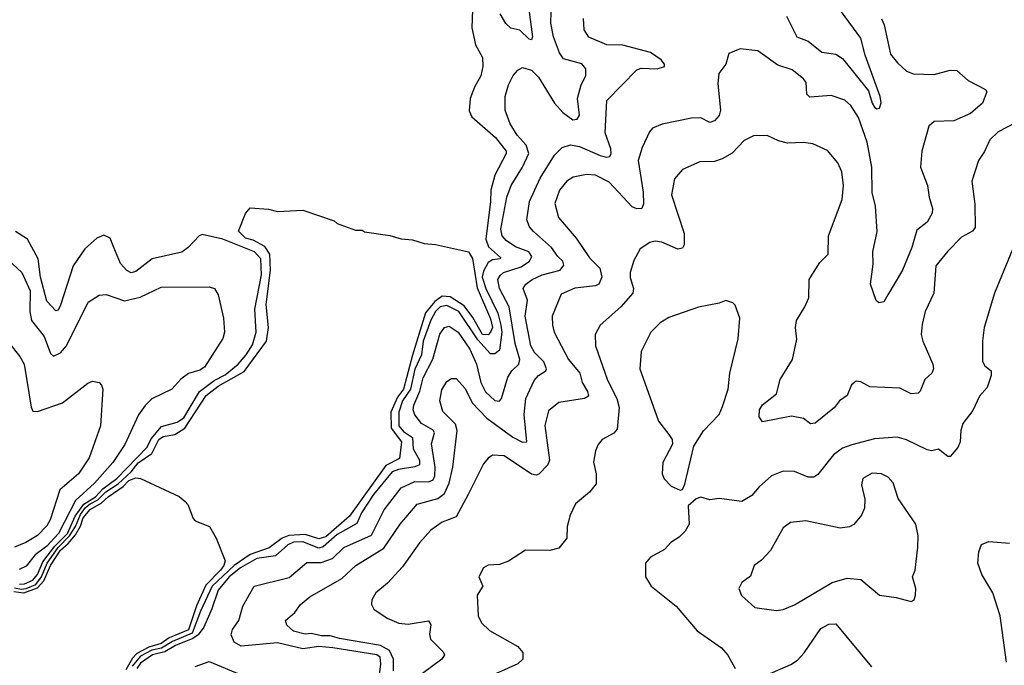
# Model space of a CAD drawing. Extents: x 1995161 to 2088924, y 769148 to 906007.
# Tile 293 of 335: x 2049957 to 2054262, y 874029 to 876850. Entities that reach past the tile are written whole.
import ezdxf

# ---------------------------------------------------------------- set-up
doc = ezdxf.new("R2010")
doc.units = 0

msp = doc.modelspace()

# ---------------------------------------------------------------- linework, layer by layer
at = {"layer": '0CON20XD'}
for points in [[(2051936.7, 876893.3), (2051933.4, 876815), (2051949.8, 876739.8), (2051980, 876685), (2051982.7, 876645), (2051973.1, 876605), (2051945.2, 876554.8), (2051927.3, 876505), (2051921.9, 876451.9), (2051933.8, 876425), (2052037.6, 876335), (2052084.6, 876275), (2052084.6, 876265), (2052035, 876170), (2052017, 876105), (2052016.2, 876056.2), (2051995, 875891.1), (2052007.6, 875857.6), (2052059.4, 875810.6), (2052057.5, 875805), (2052025, 875800.6), (2052005, 875788.8), (2051985, 875751), (2051979.3, 875725), (2051995.1, 875675), (2052047.7, 875567.7), (2052061.5, 875515), (2052065.1, 875484.9), (2052054.5, 875405.5), (2052035, 875390), (2052015, 875390.5), (2051960.5, 875450.5), (2051877.3, 875575), (2051825, 875600.5), (2051795, 875595.7), (2051775.6, 875575), (2051755, 875537.5), (2051721.9, 875445), (2051713.8, 875386.2), (2051685, 875323.5), (2051665.6, 875235), (2051630.2, 875185), (2051615.2, 875135.2), (2051614.7, 875075), (2051635, 875050.3), (2051674.1, 875024.1), (2051677.3, 874975), (2051704.8, 874925), (2051704.6, 874905), (2051684.5, 874895.5), (2051613.1, 874885), (2051585, 874873.5), (2051504.3, 874775), (2051451.9, 874695), (2051431.2, 874648.8), (2051345, 874600.6), (2051284.1, 874545.9), (2051265, 874540.5), (2051195, 874567.7), (2051155, 874567.3), (2051129.4, 874555), (2051075, 874506.8), (2050993.6, 874495), (2050922.4, 874455), (2050872.4, 874415), (2050825, 874357.3), (2050797.9, 874275), (2050762, 874195), (2050738, 874162), (2050714.1, 874145.9), (2050638.9, 874115), (2050591.9, 874088.1), (2050537.5, 874075), (2050485, 874038.6), (2050469.2, 874015)], [(2051528.4, 873975), (2051535.5, 874035.5), (2051532.6, 874065), (2051518.9, 874075), (2051325.6, 874104.4), (2051265, 874110.5), (2051195, 874100.8), (2051085, 874126.5), (2050925, 874112.9), (2050895, 874130), (2050882.2, 874162.2), (2050888.1, 874185), (2050915.4, 874224.6), (2050932.7, 874287.3), (2050982.2, 874375), (2051135, 874411.8), (2051212.3, 874477.7), (2051275, 874477.8), (2051324.7, 874495.3), (2051375, 874542.9), (2051495, 874598.1), (2051551.3, 874708.7), (2051624.6, 874805), (2051685, 874831.6), (2051745, 874830.5), (2051765, 874839.4), (2051772.7, 874857.3), (2051774.2, 874895), (2051757, 874997), (2051770.2, 875045), (2051765, 875056.5), (2051714.7, 875085), (2051685, 875122.7), (2051678.1, 875145), (2051680.7, 875165), (2051706.3, 875226.3), (2051720.8, 875285), (2051763.3, 875366.7), (2051794, 875476), (2051815, 875504.6), (2051835, 875510.6), (2051874.1, 875485), (2051925, 875410.4), (2051955, 875344.5), (2051973.8, 875265), (2051994.1, 875224.1), (2052035, 875185.5), (2052055, 875183.1), (2052063.3, 875195), (2052091.8, 875288.2), (2052108.8, 875315), (2052139, 875345), (2052143.9, 875365), (2052122.9, 875435), (2052098, 875595), (2052054.8, 875675), (2052048.4, 875715), (2052057.4, 875732.6), (2052072.7, 875745), (2052149.8, 875770.2), (2052186.7, 875795), (2052197.1, 875815), (2052184, 875835), (2052125, 875858.1), (2052084.7, 875885), (2052066.6, 875905), (2052061.1, 875935), (2052086.5, 876075), (2052105.8, 876125), (2052155.2, 876205), (2052183.2, 876265), (2052171.1, 876301.1), (2052132.8, 876345), (2052101.6, 876395), (2052079.7, 876455), (2052079.2, 876515), (2052094.6, 876565), (2052115, 876605.8), (2052135, 876630), (2052155, 876641.4), (2052195, 876629.6), (2052225, 876599.2), (2052295.5, 876485.5), (2052332, 876445), (2052375, 876412.7), (2052395.3, 876414.7), (2052405, 876432.5), (2052396.8, 876505), (2052412.8, 876565), (2052432.5, 876605), (2052432.1, 876635), (2052415, 876657.7), (2052335, 876678.9), (2052317.4, 876705), (2052291.4, 876775), (2052280.2, 876835), (2052280.3, 876885)], [(2052182.6, 876895), (2052199.1, 876775), (2052195, 876762), (2052185, 876764.5), (2052144.5, 876804.5), (2052105, 876813.2), (2052082.9, 876832.9), (2052058.1, 876875)], [(2053309.7, 876865), (2053355.2, 876775.2), (2053405, 876755.9), (2053465, 876708.2), (2053525, 876698.8), (2053555, 876680), (2053668.5, 876538.5), (2053683.9, 876485), (2053695, 876467.5), (2053705, 876460), (2053716.1, 876463.9), (2053723.6, 876486.4), (2053718.8, 876515), (2053654.3, 876695), (2053635, 876768.6), (2053550.4, 876885)], [(2051591.3, 874005), (2051591.5, 874055), (2051573.9, 874093.9), (2051535, 874115.6), (2051355, 874145.9), (2051315, 874158.1), (2051275, 874157.4), (2051232.8, 874167.2), (2051205, 874164.4), (2051155, 874177.8), (2051125, 874204.2), (2051119.4, 874225), (2051160.8, 874259.2), (2051185.4, 874295), (2051225, 874328.5), (2051365, 874408.2), (2051427.3, 874465), (2051549.5, 874540.5), (2051620.7, 874645), (2051695, 874732.3), (2051785, 874758.1), (2051815, 874779.2), (2051835.2, 874824.8), (2051851, 874895), (2051870.3, 875055), (2051862.1, 875082.1), (2051807.4, 875137.4), (2051794, 875185), (2051803.1, 875233.1), (2051825, 875269.4), (2051845, 875281.9), (2051865, 875281.9), (2051905, 875239.1), (2051935.9, 875175.9), (2051999.3, 875109.3), (2052112.7, 875025), (2052155, 875003.5), (2052174.5, 875005.5), (2052163.3, 875125), (2052169.8, 875195), (2052207.3, 875272.7), (2052225.6, 875295), (2052257.5, 875315), (2052260.5, 875325), (2052248.4, 875355), (2052208.4, 875395), (2052192.7, 875425), (2052167.6, 875555), (2052177.6, 875625), (2052159.2, 875675), (2052169.5, 875695), (2052198.5, 875715), (2052241.4, 875735), (2052320, 875755), (2052336.7, 875776.7), (2052331.8, 875795), (2052310, 875815), (2052282.7, 875855), (2052203.8, 875925), (2052186.1, 875945), (2052174.7, 875975), (2052186.9, 876055), (2052232.9, 876157.1), (2052295, 876258.5), (2052329.2, 876290.8), (2052365, 876303.8), (2052405, 876295.8), (2052495, 876256.2), (2052525, 876249.3), (2052537.4, 876252.6), (2052543.8, 876265), (2052541.8, 876285), (2052517.2, 876355), (2052525, 876496.9), (2052655, 876630.4), (2052675, 876638.2), (2052744.5, 876635.5), (2052776.7, 876645), (2052776.7, 876655), (2052762.5, 876675), (2052715, 876707.2), (2052595, 876738.9), (2052525, 876740.5), (2052445, 876773.6), (2052424.6, 876805), (2052422.1, 876855)], [(2053725, 876853.1), (2053737.6, 876827.6), (2053765, 876698.8), (2053795, 876660.8), (2053834.2, 876625), (2053865, 876613.5), (2053955, 876610.9), (2054025, 876628.9), (2054055, 876628.1), (2054104, 876585), (2054180, 876545), (2054186, 876535), (2054167.1, 876485), (2054115, 876440), (2054042.2, 876407.8), (2053955, 876405.4), (2053932, 876385), (2053901.3, 876275), (2053895.4, 876205), (2053926.9, 876125), (2053933.3, 876075), (2053948.6, 876025), (2053947.1, 876005), (2053925, 875965.8), (2053879.3, 875930.7), (2053858.5, 875855), (2053817.3, 875755), (2053752.9, 875647.1), (2053735, 875617.5), (2053713, 875613), (2053702.5, 875622.5), (2053677.1, 875695), (2053688.3, 875781.7), (2053686.9, 875835), (2053707.1, 875925), (2053699.6, 876035), (2053684.1, 876095), (2053682.9, 876205), (2053663.3, 876315), (2053625, 876422.5), (2053590.9, 876475), (2053565, 876498.9), (2053505, 876518.5), (2053411.5, 876511.5), (2053399.4, 876525), (2053396.2, 876575), (2053385, 876592.2), (2053335, 876631.2), (2053271.9, 876651.9), (2053185, 876714.3), (2053107.7, 876722.3), (2053058.3, 876701.7), (2053044.2, 876655.8), (2053014.5, 876615.5), (2053010.2, 876570.2), (2053022.1, 876455), (2053015, 876430.8), (2052995, 876408.1), (2052975, 876401.1), (2052935, 876420.5), (2052895, 876420), (2052766.8, 876393.2), (2052724.3, 876375.7), (2052710.3, 876359.7), (2052678.2, 876291.8), (2052660.9, 876235), (2052683.8, 876096.2), (2052684.5, 876045), (2052677.1, 876025), (2052655, 876022.8), (2052635, 876031.8), (2052535, 876139.6), (2052475, 876171.1), (2052435, 876174), (2052377.4, 876162.6), (2052349.5, 876145), (2052317.9, 876105), (2052297, 876047), (2052313.1, 875985), (2052390, 875895), (2052448.8, 875808.8), (2052493.8, 875763.8), (2052502.4, 875725), (2052489.6, 875695), (2052475, 875687.3), (2052385, 875676.8), (2052325, 875651.1), (2052285.5, 875555), (2052286.1, 875515), (2052294.6, 875485), (2052357.2, 875365), (2052406, 875306), (2052417.1, 875265), (2052440, 875225), (2052444.4, 875205), (2052426.7, 875195), (2052315, 875176.8), (2052269.2, 875140.8), (2052253, 875077), (2052274.1, 874925), (2052265.7, 874904.3), (2052226.5, 874863.5), (2052215, 874859.5), (2052195, 874863.8), (2052075, 874944.6), (2052025, 874947.5), (2052005, 874934.4), (2051985, 874908.6), (2051918.2, 874775), (2051865, 874677.5), (2051805, 874653.8), (2051755, 874619.5), (2051705, 874563.5), (2051630.7, 874459.3), (2051565, 874388.1), (2051514.7, 874345.3), (2051497.5, 874315), (2051495.7, 874295), (2051505, 874274.2), (2051563.3, 874235), (2051615, 874213.1), (2051655, 874207.9), (2051745, 874222.9), (2051755.4, 874205.4), (2051748.8, 874165), (2051753, 874143), (2051808.1, 874088.1), (2051814.4, 874075), (2051802.9, 874055), (2051717.7, 873992.3)], [(2054345, 876417.5), (2054235, 876360), (2054198.5, 876325), (2054176, 876274), (2054150, 876235), (2054120.5, 876145), (2054133.5, 876043.5), (2054135, 875942), (2054123.8, 875926.2), (2054075, 875899.4), (2054015, 875838.9), (2053963.6, 875775), (2053953.8, 875655), (2053915.7, 875575), (2053902.6, 875517.4), (2053898.8, 875475), (2053906.1, 875445), (2053950.5, 875345), (2053953.3, 875325), (2053945.7, 875305), (2053915, 875277.5), (2053895, 875226), (2053885, 875217.8), (2053855, 875214.5), (2053805, 875240), (2053675, 875245.6), (2053635, 875267.5), (2053615, 875270.9), (2053594.6, 875255), (2053575, 875207.5), (2053542, 875185), (2053519.4, 875155), (2053435, 875087.1), (2053415, 875084.4), (2053385, 875107.8), (2053332.4, 875117.6), (2053205, 875092.5), (2053190, 875115), (2053191.9, 875145), (2053205, 875166.9), (2053265.6, 875215), (2053282.1, 875277.9), (2053335.8, 875365), (2053355.8, 875454.2), (2053349.2, 875505), (2053354.3, 875535), (2053390.8, 875595), (2053407.1, 875635), (2053409.2, 875715), (2053430.9, 875749.1), (2053455, 875788.8), (2053492, 875825), (2053493.1, 875905), (2053553.3, 876065), (2053559.4, 876125), (2053551.4, 876185), (2053534.2, 876225), (2053488.9, 876278.9), (2053425, 876307.8), (2053385, 876313.3), (2053315, 876311.1), (2053275, 876320), (2053225, 876344.4), (2053165, 876343.1), (2053125, 876322.2), (2053072.9, 876267.1), (2053028.1, 876241.9), (2052995, 876230.5), (2052931.7, 876228.3), (2052854.6, 876195.4), (2052820, 876155), (2052807.3, 876085), (2052862.1, 875915), (2052863.1, 875866.9), (2052855, 875852), (2052835, 875847.1), (2052765, 875878.2), (2052735, 875881.5), (2052713.1, 875876.9), (2052670.7, 875849.3), (2052642.1, 875797.9), (2052627.1, 875745), (2052626.3, 875723.7), (2052640.3, 875675), (2052637.7, 875655), (2052585, 875595.5), (2052495.4, 875514.6), (2052473.5, 875475), (2052475.5, 875425), (2052526.7, 875275), (2052568.2, 875195), (2052578.2, 875155), (2052570, 875060), (2052555, 875042.5), (2052504.1, 875015.9), (2052485.9, 874994.1), (2052474.3, 874965.7), (2052465.9, 874915.9), (2052477.1, 874865), (2052477.9, 874822.1), (2052449.2, 874785), (2052387.1, 874735), (2052364.3, 874685), (2052350.8, 874635), (2052350, 874585), (2052315, 874540), (2052275, 874530), (2052168.8, 874531.2), (2052095, 874484.2), (2052055, 874470), (2052005, 874465.8), (2051985, 874454), (2051964, 874415), (2051982.5, 874375), (2051956.9, 874335), (2051961.1, 874245), (2051975.7, 874215), (2052010.6, 874180.6), (2052135, 874111.4), (2052156.9, 874085), (2052156.9, 874055), (2052135, 874035.6), (2051995, 873972.2)], [(2049935, 874367.1), (2049965, 874361.6), (2049985.8, 874364.2), (2050027.7, 874382.3), (2050052.6, 874415), (2050076.7, 874475), (2050125, 874544.1), (2050175.4, 874594.6), (2050200.4, 874635), (2050222.4, 874687.6), (2050245, 874718.1), (2050265.6, 874734.4), (2050298.6, 874751.4), (2050333.7, 874786.3), (2050387.9, 874822.1), (2050445.1, 874874.9), (2050475, 874912.9), (2050535.4, 874954.6), (2050565, 875016.1), (2050585, 875028.1), (2050635, 875037.1), (2050678.5, 875065), (2050772, 875208), (2050825, 875249), (2050938, 875312), (2051036.8, 875445), (2051044.6, 875505), (2051034.9, 875605), (2051053.9, 875755), (2051051.1, 875825), (2051029, 875859), (2050977.2, 875887.2), (2050945, 875895.7), (2050913.9, 875926.1), (2050945, 876003.3), (2050965, 876027.5), (2051045, 876022.5), (2051085, 876012.5), (2051195, 876017.5), (2051331.7, 875971.7), (2051345, 875960), (2051425, 875930), (2051455, 875930), (2051465, 875922.5), (2051575, 875907.5), (2051625, 875892.5), (2051675, 875887.5), (2051725, 875872.5), (2051775, 875867.5), (2051920, 875835), (2051936.4, 875806.4), (2051958.1, 875678.1), (2052015, 875543.3), (2052023.9, 875505), (2052015.8, 875485), (2052005, 875472.6), (2051981.3, 875475), (2051938.8, 875548.8), (2051900.1, 875600.1), (2051839.4, 875639.4), (2051805, 875641.6), (2051771.7, 875618.3), (2051731, 875569), (2051675, 875384), (2051635.7, 875235), (2051609.3, 875200.7), (2051579.3, 875135), (2051581.1, 875065), (2051626.9, 875005), (2051617.4, 874932.6), (2051558.5, 874901.5), (2051399.8, 874680.2), (2051295, 874590.2), (2051265, 874581.8), (2051205, 874601), (2051134.5, 874595.5), (2051105, 874583.8), (2051047.6, 874542.4), (2050965, 874512.3), (2050894.7, 874465.3), (2050798.6, 874375), (2050747.3, 874265), (2050711.3, 874168.7), (2050625, 874133.1), (2050576.6, 874103.4), (2050535, 874094.8), (2050485, 874068.8), (2050448.9, 874025)], [(2049956.8, 874383.2), (2049978, 874385), (2050015, 874400.5), (2050035, 874425.9), (2050058.7, 874481.3), (2050110.8, 874549.2), (2050165.8, 874605), (2050199.9, 874680.1), (2050237, 874733), (2050287.8, 874765), (2050320.6, 874799.4), (2050382.2, 874845), (2050515, 874981.3), (2050531.7, 875018.3), (2050577.8, 875072.2), (2050645, 875091.8), (2050675, 875110.6), (2050743.9, 875225), (2050806.7, 875273.3), (2050855, 875297.7), (2050912.8, 875345), (2050947.3, 875385), (2050975, 875429.5), (2050991.5, 875485), (2050985.3, 875585), (2051014.7, 875735), (2051012.1, 875805), (2050984.3, 875835), (2050845, 875890.8), (2050755, 875911.4), (2050741.2, 875905), (2050694.4, 875855), (2050665.8, 875834.2), (2050535.6, 875804.4), (2050465, 875749.1), (2050445, 875744.1), (2050425, 875754.7), (2050397.7, 875785), (2050368.3, 875855), (2050352.1, 875895), (2050325, 875908.9), (2050294.3, 875895.7), (2050242, 875848), (2050190.2, 875775), (2050135, 875602), (2050125, 875580.8), (2050115, 875577.5), (2050075, 875619.4), (2050047.6, 875725), (2050037.7, 875805), (2049991.6, 875891.6), (2049938.5, 875925)], [(2054318.2, 875895), (2054219.3, 875655), (2054174.2, 875505), (2054167, 875447), (2054166.3, 875356.3), (2054176.8, 875336.8), (2054204.4, 875315), (2054205.5, 875295), (2054186.9, 875243.1), (2054154.5, 875205), (2054125, 875142), (2054081.4, 875085), (2054072.9, 875055), (2054070, 875005), (2054058.9, 874981.1), (2054025, 874941.2), (2054015, 874941.2), (2053975, 874973.8), (2053945, 874966), (2053925, 874970), (2053835, 875014.5), (2053794.4, 875025.6), (2053695, 875018.1), (2053595, 874991.5), (2053555, 874977.3), (2053515, 874948.2), (2053447.4, 874862.6), (2053429.6, 874850.4), (2053405, 874851.2), (2053345, 874876.4), (2053295, 874877.7), (2053245, 874857.1), (2053190.7, 874809.3), (2053158.6, 874771.4), (2053115, 874744.2), (2053015, 874757.1), (2052975, 874752), (2052935, 874763.8), (2052915, 874756.2), (2052880, 874725), (2052883.8, 874645), (2052866.2, 874615), (2052841.1, 874588.9), (2052803.8, 874565), (2052776.7, 874535), (2052715, 874501.2), (2052693.8, 874475), (2052693.3, 874415), (2052718.8, 874375), (2052826.9, 874286.9), (2052919.8, 874179.8), (2053025.8, 874105), (2053053.2, 874073.2), (2053086, 874015)], [(2049905, 875802.7), (2049965.7, 875745.7), (2050003.3, 875665), (2050000.8, 875575), (2050008.6, 875535), (2050064.1, 875465), (2050091.4, 875391.4), (2050105, 875379.5), (2050135, 875393.9), (2050161.9, 875425), (2050257.1, 875615), (2050305, 875646.9), (2050335, 875649.4), (2050415, 875621.2), (2050483.2, 875636.8), (2050575, 875680.9), (2050785, 875682.9), (2050808.8, 875675), (2050825, 875647.5), (2050848.2, 875545), (2050852.7, 875485), (2050845, 875456.2), (2050765, 875330.9), (2050745, 875318.9), (2050695, 875303.9), (2050661.4, 875278.6), (2050621.9, 875235), (2050535, 875192.5), (2050505.2, 875164.8), (2050476.6, 875123.4), (2050416.4, 874993.6), (2050365, 874915.4), (2050284.8, 874825), (2050200.9, 874749.1), (2050127.2, 874605), (2050075, 874549.4), (2050025, 874512), (2049985, 874461.8), (2049955, 874447.9)], [(2052845, 874793.8), (2052855, 874797.5), (2052865, 874820), (2052904.3, 874985.7), (2052946.6, 875053.4), (2053015, 875124.2), (2053030.6, 875159.4), (2053054.4, 875235), (2053062.3, 875305), (2053098.6, 875455), (2053106, 875545), (2053085, 875602.5), (2053075, 875612.5), (2053045, 875622.5), (2053015, 875611.2), (2052925, 875594.4), (2052795, 875548.9), (2052757.5, 875525), (2052717.1, 875485), (2052675, 875400), (2052668.2, 875325), (2052750.9, 875095), (2052795, 875036.9), (2052810, 875015), (2052811.4, 874995), (2052768.6, 874915), (2052765.7, 874865), (2052775, 874843.8), (2052805, 874811.2), (2052845, 874793.8)], [(2049911.8, 875435), (2049958, 875378), (2049976.2, 875345), (2050006.5, 875156.5), (2050015, 875140), (2050035, 875138.1), (2050143.6, 875176.4), (2050255, 875261.2), (2050275, 875270), (2050304.1, 875264.1), (2050315, 875252.5), (2050320, 875235), (2050310.5, 875075), (2050261.5, 874935), (2050214.6, 874865), (2050133.2, 874795), (2050090.2, 874665), (2050075, 874638.7), (2050035, 874596.3), (2049984.3, 874565.7), (2049935, 874545.4)], [(2049931.7, 874351.7), (2049974.5, 874345.5), (2050035, 874366.8), (2050062.3, 874397.7), (2050091.1, 874465), (2050135, 874531.4), (2050169.6, 874560.4), (2050201, 874599), (2050222.9, 874637.1), (2050235, 874673.5), (2050265, 874709.9), (2050313, 874737), (2050343.4, 874765), (2050409.8, 874810.2), (2050435, 874835.9), (2050465, 874847.8), (2050485, 874845.7), (2050655, 874766.2), (2050680, 874745), (2050691.7, 874731.7), (2050715, 874670), (2050725, 874660), (2050787.5, 874635), (2050816.2, 874585), (2050855.7, 874485.7), (2050850, 874465), (2050835.5, 874445), (2050770.9, 874379.1), (2050730.7, 874289.3), (2050695, 874183.6), (2050611.3, 874148.7), (2050575, 874123.4), (2050521.9, 874108.1), (2050469.9, 874080.1), (2050450.4, 874059.6), (2050421.7, 874008.3)], [(2053265, 874268.1), (2053295, 874272.2), (2053345, 874293.3), (2053509.3, 874390.7), (2053575, 874408.9), (2053635, 874404.3), (2053715.9, 874335.9), (2053790, 874325), (2053855, 874307.5), (2053867.5, 874315), (2053874.1, 874335.9), (2053875.7, 874365), (2053861.2, 874415), (2053872, 874445), (2053884.3, 874545), (2053886, 874595), (2053876.2, 874645), (2053797.9, 874757.9), (2053776.3, 874826.3), (2053755, 874851.1), (2053725, 874865.4), (2053685, 874869.1), (2053644.2, 874845), (2053637.7, 874817.7), (2053652.5, 874755), (2053650.8, 874715), (2053638, 874685), (2053605, 874644.3), (2053585, 874634.4), (2053545, 874628.5), (2053395, 874660.5), (2053327.9, 874652.1), (2053295, 874628.8), (2053239.8, 874530.2), (2053201.1, 874488.9), (2053168, 874465), (2053151.9, 874418.1), (2053115, 874390.8), (2053101.4, 874365), (2053113.6, 874333.6), (2053171.1, 874281.1), (2053265, 874268.1)], [(2054272.6, 874042.6), (2054243.8, 874245), (2054212.7, 874345), (2054163.6, 874425), (2054147.3, 874475), (2054150.5, 874525), (2054163, 874557), (2054195, 874570), (2054285, 874561.9)], [(2053225, 873987.1), (2053328.3, 874031.7), (2053358.3, 874051.7), (2053387, 874083), (2053460.3, 874189.7), (2053495, 874207.9), (2053525, 874209.4), (2053681.7, 874021.7)], [(2050725, 874024.2), (2050785, 874045.2), (2050935, 873982.5)]]:
    msp.add_lwpolyline(points, dxfattribs=at)

doc.saveas('drawing.dxf')
